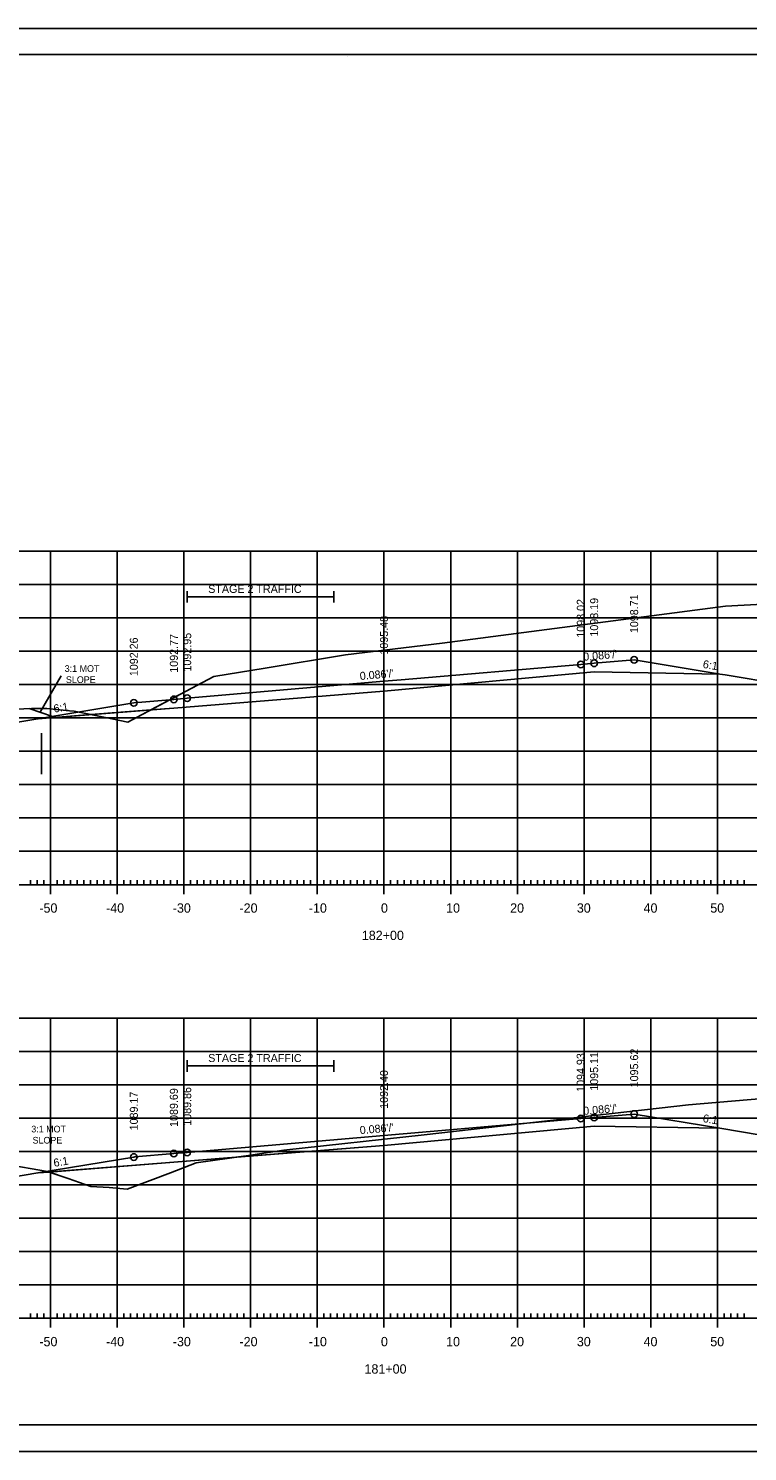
# Model space of a CAD drawing. Extents: x 1322838 to 1324533, y 339903 to 351025.
# Drawn here: x 1323650.4 to 1323758.2, y 348678.6 to 348891.9 of the extents above; entities that cross this region are included whole.
import ezdxf

# ---------------------------------------------------------------- set-up
doc = ezdxf.new("R2010")
doc.units = 0
for name, color, linetype in [('R_Alt Surface', 7, 'Continuous'), ('R_Axis', 7, 'Continuous'), ('R_Axis Annot', 7, 'Continuous'), ('R_Border', 7, 'Continuous'), ('R_Exist Surface', 7, 'Continuous'), ('R_Fin Surface', 7, 'Continuous'), ('R_Fin Surface Annot', 7, 'Continuous'), ('R_Grid', 7, 'Continuous'), ('R_MOT', 7, 'Continuous'), ('R_No Plot', 7, 'Continuous')]:
    doc.layers.add(name, color=color, linetype=linetype)

msp = doc.modelspace()

# ---------------------------------------------------------------- linework, layer by layer
at = {"layer": 'R_Alt Surface'}
for points in [[(1323651.84, 348788.4), (1323672.22, 348790.02), (1323703.72, 348792.53), (1323735.22, 348795.44), (1323754.04, 348795.11)], [(1323651.84, 348720.32), (1323672.22, 348721.94), (1323703.72, 348724.44), (1323735.22, 348727.36), (1323754.04, 348727.03)]]:
    msp.add_lwpolyline(points, dxfattribs=at)
at = {"layer": 'R_Axis'}
for p, q in [((1323653.72, 348762.14), (1323653.72, 348764.94)), ((1323663.72, 348762.14), (1323663.72, 348764.94)), ((1323673.72, 348762.14), (1323673.72, 348764.94)), ((1323683.72, 348762.14), (1323683.72, 348764.94)), ((1323693.72, 348762.14), (1323693.72, 348764.94)), ((1323703.72, 348762.14), (1323703.72, 348764.94)), ((1323713.72, 348762.14), (1323713.72, 348764.94)), ((1323723.72, 348762.14), (1323723.72, 348764.94)), ((1323733.72, 348762.14), (1323733.72, 348764.94)), ((1323743.72, 348762.14), (1323743.72, 348764.94)), ((1323753.72, 348762.14), (1323753.72, 348764.94)), ((1323563.72, 348763.54), (1323843.72, 348763.54)), ((1323650.72, 348763.54), (1323650.72, 348764.24)), ((1323651.72, 348763.54), (1323651.72, 348764.24)), ((1323652.72, 348763.54), (1323652.72, 348764.24)), ((1323654.72, 348763.54), (1323654.72, 348764.24)), ((1323655.72, 348763.54), (1323655.72, 348764.24)), ((1323656.72, 348763.54), (1323656.72, 348764.24)), ((1323657.72, 348763.54), (1323657.72, 348764.24)), ((1323658.72, 348763.54), (1323658.72, 348764.24)), ((1323659.72, 348763.54), (1323659.72, 348764.24)), ((1323660.72, 348763.54), (1323660.72, 348764.24)), ((1323661.72, 348763.54), (1323661.72, 348764.24)), ((1323662.72, 348763.54), (1323662.72, 348764.24)), ((1323664.72, 348763.54), (1323664.72, 348764.24)), ((1323665.72, 348763.54), (1323665.72, 348764.24)), ((1323666.72, 348763.54), (1323666.72, 348764.24)), ((1323667.72, 348763.54), (1323667.72, 348764.24)), ((1323668.72, 348763.54), (1323668.72, 348764.24)), ((1323669.72, 348763.54), (1323669.72, 348764.24)), ((1323670.72, 348763.54), (1323670.72, 348764.24)), ((1323671.72, 348763.54), (1323671.72, 348764.24)), ((1323672.72, 348763.54), (1323672.72, 348764.24)), ((1323674.72, 348763.54), (1323674.72, 348764.24)), ((1323675.72, 348763.54), (1323675.72, 348764.24)), ((1323676.72, 348763.54), (1323676.72, 348764.24)), ((1323677.72, 348763.54), (1323677.72, 348764.24)), ((1323678.72, 348763.54), (1323678.72, 348764.24)), ((1323679.72, 348763.54), (1323679.72, 348764.24)), ((1323680.72, 348763.54), (1323680.72, 348764.24)), ((1323681.72, 348763.54), (1323681.72, 348764.24)), ((1323682.72, 348763.54), (1323682.72, 348764.24)), ((1323684.72, 348763.54), (1323684.72, 348764.24)), ((1323685.72, 348763.54), (1323685.72, 348764.24)), ((1323686.72, 348763.54), (1323686.72, 348764.24)), ((1323687.72, 348763.54), (1323687.72, 348764.24)), ((1323688.72, 348763.54), (1323688.72, 348764.24)), ((1323689.72, 348763.54), (1323689.72, 348764.24)), ((1323690.72, 348763.54), (1323690.72, 348764.24)), ((1323691.72, 348763.54), (1323691.72, 348764.24)), ((1323692.72, 348763.54), (1323692.72, 348764.24)), ((1323694.72, 348763.54), (1323694.72, 348764.24)), ((1323695.72, 348763.54), (1323695.72, 348764.24)), ((1323696.72, 348763.54), (1323696.72, 348764.24)), ((1323697.72, 348763.54), (1323697.72, 348764.24)), ((1323698.72, 348763.54), (1323698.72, 348764.24)), ((1323699.72, 348763.54), (1323699.72, 348764.24)), ((1323700.72, 348763.54), (1323700.72, 348764.24)), ((1323701.72, 348763.54), (1323701.72, 348764.24)), ((1323702.72, 348763.54), (1323702.72, 348764.24)), ((1323704.72, 348763.54), (1323704.72, 348764.24)), ((1323705.72, 348763.54), (1323705.72, 348764.24)), ((1323706.72, 348763.54), (1323706.72, 348764.24)), ((1323707.72, 348763.54), (1323707.72, 348764.24)), ((1323708.72, 348763.54), (1323708.72, 348764.24)), ((1323709.72, 348763.54), (1323709.72, 348764.24)), ((1323710.72, 348763.54), (1323710.72, 348764.24)), ((1323711.72, 348763.54), (1323711.72, 348764.24)), ((1323712.72, 348763.54), (1323712.72, 348764.24)), ((1323714.72, 348763.54), (1323714.72, 348764.24)), ((1323715.72, 348763.54), (1323715.72, 348764.24)), ((1323716.72, 348763.54), (1323716.72, 348764.24)), ((1323717.72, 348763.54), (1323717.72, 348764.24)), ((1323718.72, 348763.54), (1323718.72, 348764.24)), ((1323719.72, 348763.54), (1323719.72, 348764.24)), ((1323720.72, 348763.54), (1323720.72, 348764.24)), ((1323721.72, 348763.54), (1323721.72, 348764.24)), ((1323722.72, 348763.54), (1323722.72, 348764.24)), ((1323724.72, 348763.54), (1323724.72, 348764.24)), ((1323725.72, 348763.54), (1323725.72, 348764.24)), ((1323726.72, 348763.54), (1323726.72, 348764.24)), ((1323727.72, 348763.54), (1323727.72, 348764.24)), ((1323728.72, 348763.54), (1323728.72, 348764.24)), ((1323729.72, 348763.54), (1323729.72, 348764.24)), ((1323730.72, 348763.54), (1323730.72, 348764.24)), ((1323731.72, 348763.54), (1323731.72, 348764.24)), ((1323732.72, 348763.54), (1323732.72, 348764.24)), ((1323734.72, 348763.54), (1323734.72, 348764.24)), ((1323735.72, 348763.54), (1323735.72, 348764.24)), ((1323736.72, 348763.54), (1323736.72, 348764.24)), ((1323737.72, 348763.54), (1323737.72, 348764.24)), ((1323738.72, 348763.54), (1323738.72, 348764.24)), ((1323739.72, 348763.54), (1323739.72, 348764.24)), ((1323740.72, 348763.54), (1323740.72, 348764.24)), ((1323741.72, 348763.54), (1323741.72, 348764.24)), ((1323742.72, 348763.54), (1323742.72, 348764.24)), ((1323744.72, 348763.54), (1323744.72, 348764.24)), ((1323745.72, 348763.54), (1323745.72, 348764.24)), ((1323746.72, 348763.54), (1323746.72, 348764.24)), ((1323747.72, 348763.54), (1323747.72, 348764.24)), ((1323748.72, 348763.54), (1323748.72, 348764.24)), ((1323749.72, 348763.54), (1323749.72, 348764.24)), ((1323750.72, 348763.54), (1323750.72, 348764.24)), ((1323751.72, 348763.54), (1323751.72, 348764.24)), ((1323752.72, 348763.54), (1323752.72, 348764.24)), ((1323754.72, 348763.54), (1323754.72, 348764.24)), ((1323755.72, 348763.54), (1323755.72, 348764.24)), ((1323756.72, 348763.54), (1323756.72, 348764.24)), ((1323757.72, 348763.54), (1323757.72, 348764.24)), ((1323563.72, 348698.54), (1323843.72, 348698.54)), ((1323650.72, 348698.54), (1323650.72, 348699.24)), ((1323651.72, 348698.54), (1323651.72, 348699.24)), ((1323652.72, 348698.54), (1323652.72, 348699.24)), ((1323653.72, 348697.14), (1323653.72, 348699.94)), ((1323654.72, 348698.54), (1323654.72, 348699.24)), ((1323655.72, 348698.54), (1323655.72, 348699.24)), ((1323656.72, 348698.54), (1323656.72, 348699.24)), ((1323657.72, 348698.54), (1323657.72, 348699.24)), ((1323658.72, 348698.54), (1323658.72, 348699.24)), ((1323659.72, 348698.54), (1323659.72, 348699.24)), ((1323660.72, 348698.54), (1323660.72, 348699.24)), ((1323661.72, 348698.54), (1323661.72, 348699.24)), ((1323662.72, 348698.54), (1323662.72, 348699.24)), ((1323663.72, 348697.14), (1323663.72, 348699.94)), ((1323664.72, 348698.54), (1323664.72, 348699.24)), ((1323665.72, 348698.54), (1323665.72, 348699.24)), ((1323666.72, 348698.54), (1323666.72, 348699.24)), ((1323667.72, 348698.54), (1323667.72, 348699.24)), ((1323668.72, 348698.54), (1323668.72, 348699.24)), ((1323669.72, 348698.54), (1323669.72, 348699.24)), ((1323670.72, 348698.54), (1323670.72, 348699.24)), ((1323671.72, 348698.54), (1323671.72, 348699.24)), ((1323672.72, 348698.54), (1323672.72, 348699.24)), ((1323673.72, 348697.14), (1323673.72, 348699.94)), ((1323674.72, 348698.54), (1323674.72, 348699.24)), ((1323675.72, 348698.54), (1323675.72, 348699.24)), ((1323676.72, 348698.54), (1323676.72, 348699.24)), ((1323677.72, 348698.54), (1323677.72, 348699.24)), ((1323678.72, 348698.54), (1323678.72, 348699.24)), ((1323679.72, 348698.54), (1323679.72, 348699.24)), ((1323680.72, 348698.54), (1323680.72, 348699.24)), ((1323681.72, 348698.54), (1323681.72, 348699.24)), ((1323682.72, 348698.54), (1323682.72, 348699.24)), ((1323683.72, 348697.14), (1323683.72, 348699.94)), ((1323684.72, 348698.54), (1323684.72, 348699.24)), ((1323685.72, 348698.54), (1323685.72, 348699.24)), ((1323686.72, 348698.54), (1323686.72, 348699.24)), ((1323687.72, 348698.54), (1323687.72, 348699.24)), ((1323688.72, 348698.54), (1323688.72, 348699.24)), ((1323689.72, 348698.54), (1323689.72, 348699.24)), ((1323690.72, 348698.54), (1323690.72, 348699.24)), ((1323691.72, 348698.54), (1323691.72, 348699.24)), ((1323692.72, 348698.54), (1323692.72, 348699.24)), ((1323693.72, 348697.14), (1323693.72, 348699.94)), ((1323694.72, 348698.54), (1323694.72, 348699.24)), ((1323695.72, 348698.54), (1323695.72, 348699.24)), ((1323696.72, 348698.54), (1323696.72, 348699.24)), ((1323697.72, 348698.54), (1323697.72, 348699.24)), ((1323698.72, 348698.54), (1323698.72, 348699.24)), ((1323699.72, 348698.54), (1323699.72, 348699.24)), ((1323700.72, 348698.54), (1323700.72, 348699.24)), ((1323701.72, 348698.54), (1323701.72, 348699.24)), ((1323702.72, 348698.54), (1323702.72, 348699.24)), ((1323703.72, 348697.14), (1323703.72, 348699.94)), ((1323704.72, 348698.54), (1323704.72, 348699.24)), ((1323705.72, 348698.54), (1323705.72, 348699.24)), ((1323706.72, 348698.54), (1323706.72, 348699.24)), ((1323707.72, 348698.54), (1323707.72, 348699.24)), ((1323708.72, 348698.54), (1323708.72, 348699.24)), ((1323709.72, 348698.54), (1323709.72, 348699.24)), ((1323710.72, 348698.54), (1323710.72, 348699.24)), ((1323711.72, 348698.54), (1323711.72, 348699.24)), ((1323712.72, 348698.54), (1323712.72, 348699.24)), ((1323713.72, 348697.14), (1323713.72, 348699.94)), ((1323714.72, 348698.54), (1323714.72, 348699.24)), ((1323715.72, 348698.54), (1323715.72, 348699.24)), ((1323716.72, 348698.54), (1323716.72, 348699.24)), ((1323717.72, 348698.54), (1323717.72, 348699.24)), ((1323718.72, 348698.54), (1323718.72, 348699.24)), ((1323719.72, 348698.54), (1323719.72, 348699.24)), ((1323720.72, 348698.54), (1323720.72, 348699.24)), ((1323721.72, 348698.54), (1323721.72, 348699.24)), ((1323722.72, 348698.54), (1323722.72, 348699.24)), ((1323723.72, 348697.14), (1323723.72, 348699.94)), ((1323724.72, 348698.54), (1323724.72, 348699.24)), ((1323725.72, 348698.54), (1323725.72, 348699.24)), ((1323726.72, 348698.54), (1323726.72, 348699.24)), ((1323727.72, 348698.54), (1323727.72, 348699.24)), ((1323728.72, 348698.54), (1323728.72, 348699.24)), ((1323729.72, 348698.54), (1323729.72, 348699.24)), ((1323730.72, 348698.54), (1323730.72, 348699.24)), ((1323731.72, 348698.54), (1323731.72, 348699.24)), ((1323732.72, 348698.54), (1323732.72, 348699.24)), ((1323733.72, 348697.14), (1323733.72, 348699.94)), ((1323734.72, 348698.54), (1323734.72, 348699.24)), ((1323735.72, 348698.54), (1323735.72, 348699.24)), ((1323736.72, 348698.54), (1323736.72, 348699.24)), ((1323737.72, 348698.54), (1323737.72, 348699.24)), ((1323738.72, 348698.54), (1323738.72, 348699.24)), ((1323739.72, 348698.54), (1323739.72, 348699.24)), ((1323740.72, 348698.54), (1323740.72, 348699.24)), ((1323741.72, 348698.54), (1323741.72, 348699.24)), ((1323742.72, 348698.54), (1323742.72, 348699.24)), ((1323743.72, 348697.14), (1323743.72, 348699.94)), ((1323744.72, 348698.54), (1323744.72, 348699.24)), ((1323745.72, 348698.54), (1323745.72, 348699.24)), ((1323746.72, 348698.54), (1323746.72, 348699.24)), ((1323747.72, 348698.54), (1323747.72, 348699.24)), ((1323748.72, 348698.54), (1323748.72, 348699.24)), ((1323749.72, 348698.54), (1323749.72, 348699.24)), ((1323750.72, 348698.54), (1323750.72, 348699.24)), ((1323751.72, 348698.54), (1323751.72, 348699.24)), ((1323752.72, 348698.54), (1323752.72, 348699.24)), ((1323753.72, 348697.14), (1323753.72, 348699.94)), ((1323754.72, 348698.54), (1323754.72, 348699.24)), ((1323755.72, 348698.54), (1323755.72, 348699.24)), ((1323756.72, 348698.54), (1323756.72, 348699.24)), ((1323757.72, 348698.54), (1323757.72, 348699.24))]:
    msp.add_line(p, q, dxfattribs=at)
at = {"layer": 'R_Axis Annot'}
for p, q in [((1323674.22, 348807.54), (1323674.22, 348805.84)), ((1323696.22, 348807.54), (1323696.22, 348805.84)), ((1323674.22, 348806.69), (1323696.22, 348806.69)), ((1323674.22, 348737.21), (1323674.22, 348735.5)), ((1323696.22, 348737.21), (1323696.22, 348735.5)), ((1323674.22, 348736.36), (1323696.22, 348736.36))]:
    msp.add_line(p, q, dxfattribs=at)
at = {"layer": 'R_Border'}
for p, q in [((1323545.72, 348888), (1323861.9, 348888)), ((1323698.24, 348887.74), (1323698.24, 348887.74)), ((1323698.24, 348887.74), (1323698.24, 348887.74)), ((1323861.9, 348682.54), (1323545.72, 348682.54))]:
    msp.add_line(p, q, dxfattribs=at)
at = {"layer": 'R_Exist Surface'}
for points in [[(1323649.74, 348789.92), (1323650.89, 348789.93), (1323653.2, 348789.93), (1323656.58, 348789.61), (1323657.27, 348789.53), (1323661.96, 348788.59), (1323665.33, 348787.92), (1323666.71, 348788.66), (1323678.23, 348794.75), (1323685.9, 348796), (1323697.96, 348797.99), (1323712.44, 348799.76), (1323754.89, 348805.29), (1323772.63, 348806.22)], [(1323646.95, 348721.65), (1323653.26, 348720.54), (1323656.4, 348719.51), (1323659.8, 348718.28), (1323662.5, 348718.12), (1323665.21, 348717.91), (1323671.7, 348720.34), (1323675.58, 348721.86), (1323683.05, 348722.89), (1323688.73, 348723.72), (1323709.73, 348726.04), (1323749.38, 348730.52), (1323783.41, 348733.44)]]:
    msp.add_lwpolyline(points, dxfattribs=at)
at = {"layer": 'R_Fin Surface'}
for points in [[(1323616.65, 348786.58), (1323618.63, 348786.62), (1323644.21, 348787.13), (1323644.22, 348787.13), (1323651.84, 348788.4), (1323651.84, 348788.41), (1323666.22, 348790.8), (1323672.21, 348791.32), (1323672.22, 348791.32), (1323674.22, 348791.49), (1323703.72, 348794.03), (1323706.3, 348794.25), (1323733.22, 348796.56), (1323735.22, 348796.73), (1323741.22, 348797.25), (1323753.82, 348795.15), (1323754.04, 348795.11), (1323754.87, 348794.98), (1323763.22, 348793.58), (1323805.62, 348807.72)], [(1323593.41, 348713.46), (1323620.01, 348713.99), (1323629.61, 348714.18), (1323644.21, 348719.05), (1323651.84, 348720.32), (1323651.84, 348720.32), (1323666.22, 348722.71), (1323666.38, 348722.73), (1323672.22, 348723.23), (1323674.22, 348723.4), (1323703.72, 348725.94), (1323733.21, 348728.48), (1323735.22, 348728.65), (1323741.22, 348729.16), (1323754.04, 348727.03), (1323763.22, 348725.5), (1323763.23, 348725.49), (1323780.91, 348731.39), (1323788.39, 348733.88), (1323788.39, 348733.88), (1323788.39, 348733.88)]]:
    msp.add_lwpolyline(points, dxfattribs=at)
at = {"layer": 'R_Grid'}
for p, q in [((1323563.72, 348813.54), (1323843.72, 348813.54)), ((1323653.72, 348763.54), (1323653.72, 348813.54)), ((1323663.72, 348763.54), (1323663.72, 348813.54)), ((1323673.72, 348763.54), (1323673.72, 348813.54)), ((1323683.72, 348763.54), (1323683.72, 348813.54)), ((1323693.72, 348763.54), (1323693.72, 348813.54)), ((1323703.72, 348763.54), (1323703.72, 348813.54)), ((1323713.72, 348763.54), (1323713.72, 348813.54)), ((1323723.72, 348763.54), (1323723.72, 348813.54)), ((1323733.72, 348763.54), (1323733.72, 348813.54)), ((1323743.72, 348763.54), (1323743.72, 348813.54)), ((1323753.72, 348763.54), (1323753.72, 348813.54)), ((1323563.72, 348808.54), (1323843.72, 348808.54)), ((1323563.72, 348803.54), (1323843.72, 348803.54)), ((1323563.72, 348798.54), (1323843.72, 348798.54)), ((1323563.72, 348793.54), (1323843.72, 348793.54)), ((1323563.72, 348788.54), (1323843.72, 348788.54)), ((1323563.72, 348783.54), (1323843.72, 348783.54)), ((1323563.72, 348778.54), (1323843.72, 348778.54)), ((1323563.72, 348773.54), (1323843.72, 348773.54)), ((1323563.72, 348768.54), (1323843.72, 348768.54)), ((1323563.72, 348763.54), (1323843.72, 348763.54)), ((1323563.72, 348743.54), (1323843.72, 348743.54)), ((1323653.72, 348698.54), (1323653.72, 348743.54)), ((1323663.72, 348698.54), (1323663.72, 348743.54)), ((1323673.72, 348698.54), (1323673.72, 348743.54)), ((1323683.72, 348698.54), (1323683.72, 348743.54)), ((1323693.72, 348698.54), (1323693.72, 348743.54)), ((1323703.72, 348698.54), (1323703.72, 348743.54)), ((1323713.72, 348698.54), (1323713.72, 348743.54)), ((1323723.72, 348698.54), (1323723.72, 348743.54)), ((1323733.72, 348698.54), (1323733.72, 348743.54)), ((1323743.72, 348698.54), (1323743.72, 348743.54)), ((1323753.72, 348698.54), (1323753.72, 348743.54)), ((1323563.72, 348738.54), (1323843.72, 348738.54)), ((1323563.72, 348733.54), (1323843.72, 348733.54)), ((1323563.72, 348728.54), (1323843.72, 348728.54)), ((1323563.72, 348723.54), (1323843.72, 348723.54)), ((1323563.72, 348718.54), (1323843.72, 348718.54)), ((1323563.72, 348713.54), (1323843.72, 348713.54)), ((1323563.72, 348708.54), (1323843.72, 348708.54)), ((1323563.72, 348703.54), (1323843.72, 348703.54)), ((1323563.72, 348698.54), (1323843.72, 348698.54))]:
    msp.add_line(p, q, dxfattribs=at)
at = {"layer": 'R_MOT'}
for p, q in [((1323652.16, 348789.39), (1323655.31, 348794.85)), ((1323654.02, 348788.77), (1323650.54, 348789.93))]:
    msp.add_line(p, q, dxfattribs=at)
at = {"layer": 'R_No Plot'}
for p, q in [((1323533.31, 348891.9), (1323866.65, 348891.9)), ((1323652.39, 348786.24), (1323652.39, 348780.13)), ((1323533.31, 348678.56), (1323866.65, 348678.56))]:
    msp.add_line(p, q, dxfattribs=at)
for points in [[(1323533.31, 348891.9), (1323866.65, 348891.9), (1323866.65, 348678.56), (1323533.31, 348678.56)], [(1323779.64, 348888), (1323799.26, 348888), (1323799.26, 348878.12), (1323815.37, 348878.12), (1323838.57, 348878.12), (1323838.57, 348845.45), (1323861.77, 348845.45), (1323861.9, 348682.54), (1323545.72, 348682.54), (1323545.72, 348888)], [(1323668.78, 348789.75), (1323678.23, 348794.75), (1323685.9, 348796), (1323697.96, 348797.99), (1323712.44, 348799.76), (1323754.89, 348805.29), (1323772.63, 348806.22), (1323795.11, 348807.27), (1323805.62, 348807.72), (1323763.22, 348793.58), (1323754.87, 348794.98), (1323754.04, 348795.11), (1323735.22, 348795.44), (1323703.72, 348792.53), (1323672.22, 348790.02)], [(1323616.65, 348786.58), (1323618.01, 348786.83), (1323621.61, 348787.45), (1323623.11, 348787.68), (1323624.53, 348787.88), (1323630.54, 348788.45), (1323637.39, 348789.1), (1323645.37, 348789.63), (1323649.74, 348789.92), (1323650.89, 348789.93), (1323653.2, 348789.93), (1323656.58, 348789.61), (1323657.27, 348789.53), (1323659.76, 348789.03), (1323651.84, 348788.4), (1323644.22, 348787.13), (1323644.21, 348787.13), (1323618.63, 348786.62)], [(1323659.76, 348789.03), (1323661.96, 348788.59), (1323665.33, 348787.92), (1323666.71, 348788.66), (1323668.78, 348789.75)], [(1323681.53, 348722.68), (1323683.05, 348722.89), (1323688.73, 348723.72), (1323709.73, 348726.04), (1323749.38, 348730.52), (1323783.41, 348733.44), (1323788.39, 348733.88), (1323788.39, 348733.88), (1323788.39, 348733.88), (1323780.91, 348731.39), (1323763.23, 348725.49), (1323763.22, 348725.5), (1323754.04, 348727.03), (1323735.22, 348727.36), (1323703.72, 348724.44)], [(1323593.41, 348713.46), (1323597.61, 348714.91), (1323609.29, 348718.92), (1323610.96, 348719.29), (1323613.37, 348719.85), (1323613.98, 348719.94), (1323616.37, 348720.29), (1323627.54, 348721.2), (1323628.92, 348721.31), (1323632.5, 348721.52), (1323641.96, 348722.09), (1323642.14, 348722.08), (1323644.62, 348722.07), (1323646.95, 348721.65), (1323653.26, 348720.54), (1323653.53, 348720.45), (1323651.84, 348720.32), (1323651.84, 348720.32), (1323644.21, 348719.05), (1323629.61, 348714.18), (1323620.01, 348713.99)], [(1323653.53, 348720.45), (1323656.4, 348719.51), (1323659.8, 348718.28), (1323662.5, 348718.12), (1323665.21, 348717.91), (1323671.7, 348720.34), (1323675.58, 348721.86), (1323681.53, 348722.68), (1323672.22, 348721.94)]]:
    msp.add_lwpolyline(points, close=True, dxfattribs=at)
for centre in [(1323733.22, 348796.56), (1323735.22, 348796.73), (1323741.22, 348797.25), (1323666.22, 348790.8), (1323672.22, 348791.32), (1323674.22, 348791.49), (1323733.21, 348728.48), (1323735.22, 348728.65), (1323741.22, 348729.16), (1323674.22, 348723.4), (1323666.22, 348722.71), (1323672.22, 348723.23)]:
    msp.add_circle(centre, 0.5, dxfattribs=at)

# ---------------------------------------------------------------- texts
at = {"layer": 'R_Axis Annot'}
for s, height, p in [('STAGE 2 TRAFFIC', 1.2, (1323677.37, 348807.28)), ('-50', 1.4, (1323652.06, 348759.34)), ('-40', 1.4, (1323662.06, 348759.34)), ('-30', 1.4, (1323672.06, 348759.34)), ('-20', 1.4, (1323682.06, 348759.34)), ('-10', 1.4, (1323692.45, 348759.34)), ('0', 1.4, (1323703.26, 348759.34)), ('10', 1.4, (1323713.03, 348759.34)), ('20', 1.4, (1323722.63, 348759.34)), ('30', 1.4, (1323732.63, 348759.34)), ('40', 1.4, (1323742.63, 348759.34)), ('50', 1.4, (1323752.63, 348759.34)), ('182+00', 1.4, (1323700.4, 348755.24)), ('STAGE 2 TRAFFIC', 1.2, (1323677.37, 348736.95)), ('-50', 1.4, (1323652.06, 348694.34)), ('-40', 1.4, (1323662.06, 348694.34)), ('-30', 1.4, (1323672.06, 348694.34)), ('-20', 1.4, (1323682.06, 348694.34)), ('-10', 1.4, (1323692.45, 348694.34)), ('0', 1.4, (1323703.26, 348694.34)), ('10', 1.4, (1323713.03, 348694.34)), ('20', 1.4, (1323722.63, 348694.34)), ('30', 1.4, (1323732.63, 348694.34)), ('40', 1.4, (1323742.63, 348694.34)), ('50', 1.4, (1323752.63, 348694.34)), ('181+00', 1.4, (1323700.8, 348690.24))]:
    msp.add_text(s, height=height, dxfattribs=at).set_placement(p)
at = {"layer": 'R_Fin Surface Annot'}
for s, rotation, p in [('1098.02', 90, (1323733.82, 348800.56)), ('1098.19', 90, (1323735.82, 348800.73)), ('1098.71', 90, (1323741.82, 348801.25)), ('1095.48', 90, (1323704.32, 348798.03)), ('1092.77', 90, (1323672.82, 348795.32)), ('1092.95', 90, (1323674.82, 348795.49)), ('1092.26', 90, (1323666.82, 348794.8)), ("0.086'/'", 4.9155, (1323733.64, 348797.1)), ('6:1', 350.5367, (1323751.45, 348796.05)), ("0.086'/'", 4.9154, (1323700.14, 348794.22)), ('6:1', 9.4633, (1323654.29, 348789.32)), ('1095.62', 90, (1323741.82, 348733.16)), ('1094.93', 90, (1323733.81, 348732.48)), ('1095.11', 90, (1323735.82, 348732.65)), ('1092.40', 90, (1323704.32, 348729.94)), ('1089.17', 90, (1323666.82, 348726.71)), ('1089.69', 90, (1323672.82, 348727.23)), ('1089.86', 90, (1323674.82, 348727.4)), ("0.086'/'", 4.9152, (1323733.64, 348729.02)), ('6:1', 350.5369, (1323751.45, 348727.97)), ("0.086'/'", 4.9154, (1323700.14, 348726.13)), ('6:1', 9.4631, (1323654.28, 348721.23))]:
    msp.add_text(s, height=1.2, rotation=rotation, dxfattribs=at).set_placement(p)
at = {"layer": 'R_MOT'}
for s, p in [('3:1 MOT', (1323655.86, 348795.44)), ('SLOPE', (1323656.04, 348793.78)), ('3:1 MOT', (1323650.85, 348726.4)), ('SLOPE', (1323651.04, 348724.73))]:
    msp.add_text(s, height=1, dxfattribs=at).set_placement(p)

doc.saveas('drawing.dxf')
